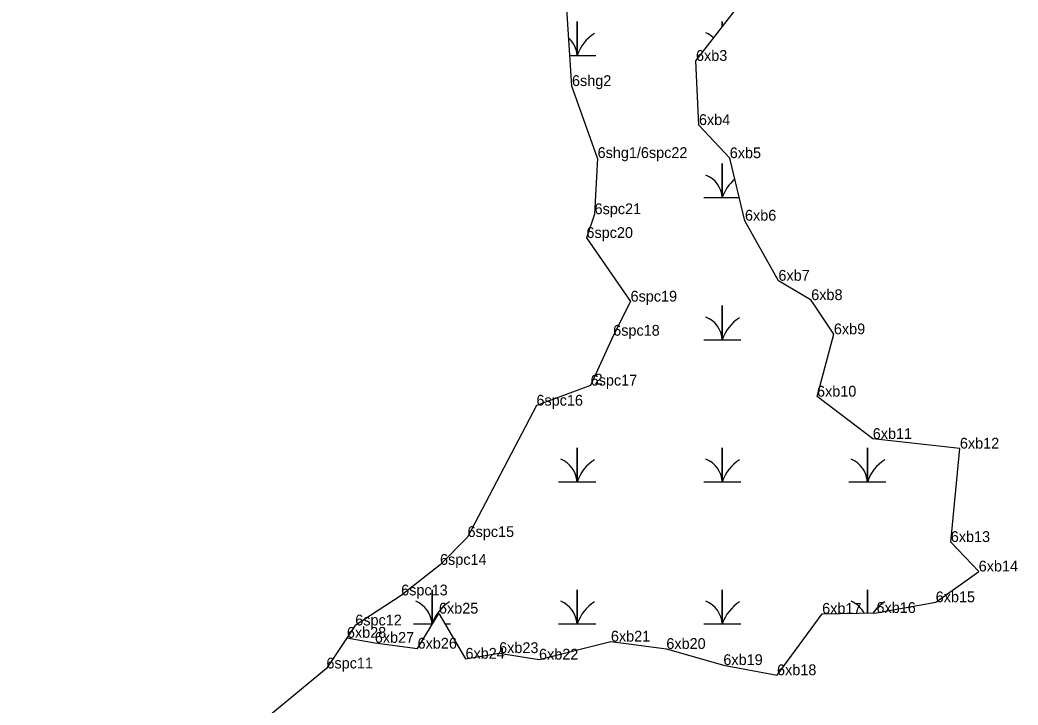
# Model space of a CAD drawing. Extents: x 2072529 to 2268796, y 436423 to 470406.
# Drawn here: x 2142578 to 2143040.5, y 444779.2 to 445096.4 of the extents above; entities that cross this region are included whole.
import ezdxf

# ---------------------------------------------------------------- set-up
doc = ezdxf.new("R2010")
doc.units = 0
for name, color, linetype in [('Exist Environmental Wetland Boundary Cogo Comment', 7, 'Continuous'), ('Exist Environmental Wetland Boundary Cogo Point CELL', 7, 'Continuous'), ('Exist Hydro Jurisdictional Stream or Body of Water NEU Mitigable Cogo Comment', 7, 'Continuous'), ('Old_Level_20', 7, 'Continuous'), ('Old_Level_52', 7, 'Continuous')]:
    doc.layers.add(name, color=color, linetype=linetype)

msp = doc.modelspace()

# ---------------------------------------------------------------- linework, layer by layer
at = {"layer": 'Exist Environmental Wetland Boundary Cogo Point CELL'}
for points in [[(2142832.88, 445079.91), (2142836.22, 445079.91), (2142836.22, 445095.69), (2142836.22, 445079.91), (2142844.82, 445079.91)], [(2142903.47, 445093.22), (2142903.47, 445095.69), (2142903.47, 445093.22)], [(2142894.87, 445014.11), (2142903.47, 445014.11), (2142903.47, 445029.89), (2142903.47, 445014.11), (2142911.38, 445014.11)], [(2142844.69, 445014.11), (2142844.82, 445014.11)], [(2142894.87, 444948.31), (2142903.47, 444948.31), (2142903.47, 444964.09), (2142903.47, 444948.31), (2142912.07, 444948.31)], [(2142827.62, 444882.51), (2142836.22, 444882.51), (2142836.22, 444898.29), (2142836.22, 444882.51), (2142844.82, 444882.51)], [(2142894.87, 444882.51), (2142903.47, 444882.51), (2142903.47, 444898.29), (2142903.47, 444882.51), (2142912.07, 444882.51)], [(2142962.12, 444882.51), (2142970.72, 444882.51), (2142970.72, 444898.29), (2142970.72, 444882.51), (2142979.32, 444882.51)], [(2142760.37, 444816.71), (2142768.97, 444816.71), (2142768.97, 444832.49), (2142768.97, 444816.71), (2142769.25, 444816.71)], [(2142827.62, 444816.71), (2142836.22, 444816.71), (2142836.22, 444832.49), (2142836.22, 444816.71), (2142844.82, 444816.71)], [(2142894.87, 444816.71), (2142903.47, 444816.71), (2142903.47, 444832.49), (2142903.47, 444816.71), (2142912.07, 444816.71)], [(2142970.72, 444821.71), (2142970.72, 444832.49), (2142970.72, 444821.71)], [(2142774.98, 444816.71), (2142777.57, 444816.71)]]:
    msp.add_lwpolyline(points, dxfattribs=at)
for centre, radius, start, end in [((2142854.46, 445073.85), 19.22, 122.1274, 161.6222), ((2142891.21, 445079.02), 12.3, 47.5119, 67.535), ((2142823.96, 445079.02), 12.3, 4.1403, 46.9703), ((2142891.21, 445013.22), 12.3, 4.1403, 67.535), ((2142921.71, 445008.05), 19.22, 130.3021, 161.6222), ((2142891.21, 444947.42), 12.3, 4.1403, 67.535), ((2142921.71, 444942.25), 19.22, 122.1274, 161.6222), ((2142823.96, 444881.62), 12.3, 4.1403, 67.535), ((2142854.46, 444876.45), 19.22, 122.1274, 161.6222), ((2142891.21, 444881.62), 12.3, 4.1403, 67.535), ((2142921.71, 444876.45), 19.22, 122.1274, 161.6222), ((2142958.46, 444881.62), 12.3, 4.1403, 67.535), ((2142988.96, 444876.45), 19.22, 122.1274, 161.6222), ((2142756.71, 444815.82), 12.3, 4.1403, 67.535), ((2142787.21, 444810.65), 19.22, 122.1274, 161.6222), ((2142823.96, 444815.82), 12.3, 4.1403, 67.535), ((2142854.46, 444810.65), 19.22, 122.1274, 161.6222), ((2142891.21, 444815.82), 12.3, 4.1403, 67.535), ((2142921.71, 444810.65), 19.22, 122.1274, 161.6222), ((2142958.46, 444815.82), 12.3, 28.5093, 67.535), ((2142988.96, 444810.65), 19.22, 122.1274, 144.732)]:
    msp.add_arc(centre, radius, start, end, dxfattribs=at)
at = {"layer": 'Old_Level_20'}
for p, q in [((2142891.28, 445077.43), (2142891.28, 445077.43)), ((2142833.82, 445065.8), (2142833.82, 445065.8)), ((2142892.65, 445047.73), (2142892.65, 445047.73)), ((2142845.68, 445032.46), (2142845.68, 445032.46)), ((2142906.92, 445032.37), (2142906.92, 445032.37)), ((2142844.28, 445006.46), (2142844.28, 445006.46)), ((2142913.98, 445003.44), (2142913.98, 445003.44)), ((2142840.51, 444995.44), (2142840.51, 444995.44)), ((2142929.48, 444975.62), (2142929.48, 444975.62)), ((2142860.95, 444965.97), (2142860.95, 444965.97)), ((2142944.69, 444966.66), (2142944.69, 444966.66)), ((2142852.92, 444950.17), (2142852.92, 444950.17)), ((2142955.18, 444950.82), (2142955.18, 444950.82)), ((2142842.47, 444927.08), (2142842.47, 444927.08)), ((2142817.34, 444917.79), (2142817.34, 444917.79)), ((2142947.36, 444921.95), (2142947.36, 444921.95)), ((2142973.19, 444902.35), (2142973.19, 444902.35)), ((2143013.58, 444897.9), (2143013.58, 444897.9)), ((2142785.43, 444856.96), (2142785.43, 444856.96)), ((2143009.35, 444854.64), (2143009.35, 444854.64)), ((2142772.66, 444844.07), (2142772.66, 444844.07)), ((2143022.28, 444840.99), (2143022.28, 444840.99)), ((2142754.66, 444829.91), (2142754.66, 444829.91)), ((2143002.35, 444826.75), (2143002.35, 444826.75)), ((2142772.17, 444821.49), (2142772.17, 444821.49)), ((2142949.75, 444821.42), (2142949.75, 444821.42)), ((2142974.91, 444821.77), (2142974.91, 444821.77)), ((2142733.39, 444816), (2142733.39, 444816)), ((2142729.51, 444810.24), (2142729.51, 444810.24)), ((2142742.45, 444807.97), (2142742.45, 444807.97)), ((2142851.85, 444808.53), (2142851.85, 444808.53)), ((2142762.26, 444805.26), (2142762.26, 444805.26)), ((2142800.06, 444803.21), (2142800.06, 444803.21)), ((2142877.54, 444805.12), (2142877.54, 444805.12)), ((2142784.46, 444800.59), (2142784.46, 444800.59)), ((2142818.54, 444800.18), (2142818.54, 444800.18)), ((2142903.97, 444797.66), (2142903.97, 444797.66)), ((2142720.02, 444796.08), (2142720.02, 444796.08)), ((2142928.84, 444792.96), (2142928.84, 444792.96))]:
    msp.add_line(p, q, dxfattribs=at)
msp.add_lwpolyline([(2142729.52, 444810.27), (2142742.45, 444807.97), (2142762.26, 444805.26), (2142772.17, 444821.49), (2142784.46, 444800.59), (2142800.06, 444803.21), (2142818.54, 444800.18), (2142851.85, 444808.53), (2142877.54, 444805.12), (2142903.97, 444797.66), (2142928.84, 444792.96), (2142949.75, 444821.42), (2142974.91, 444821.77), (2143002.35, 444826.75), (2143022.28, 444840.99), (2143009.35, 444854.64), (2143013.58, 444897.9), (2142973.19, 444902.35), (2142947.36, 444921.95), (2142955.18, 444950.82), (2142944.69, 444966.66), (2142929.48, 444975.62), (2142913.98, 445003.44), (2142906.92, 445032.37), (2142892.65, 445047.73), (2142891.28, 445077.43), (2142913.33, 445105.99)], dxfattribs=at)
at = {"layer": 'Old_Level_52'}
for points in [[(2142845.68, 445032.46), (2142833.82, 445065.8), (2142830.34, 445118.29), (2142826.25, 445152.85), (2142835.15, 445199.72), (2142839.27, 445234.22), (2142868.02, 445248.35), (2142895.3, 445261.95), (2142914.55, 445248.15), (2142972.75, 445262.87), (2143013.21, 445264.58), (2143052.07, 445270.71), (2143139.23, 445286.64)], [(2142845.68, 445032.46), (2142844.28, 445006.46), (2142840.51, 444995.44), (2142860.95, 444965.97), (2142852.92, 444950.17), (2142842.47, 444927.08), (2142817.34, 444917.79)], [(2142817.34, 444917.79), (2142785.43, 444856.96), (2142772.66, 444844.07), (2142754.66, 444829.91), (2142733.39, 444816), (2142720.02, 444796.08)], [(2142720.02, 444796.08), (2142675.59, 444759.27), (2142665.47, 444728.41), (2142642.17, 444699.76), (2142627.9, 444680.25), (2142618.25, 444665.65), (2142601.71, 444621.25), (2142586.33, 444561.18), (2142580.18, 444498.3), (2142581.26, 444474.42), (2142578, 444443.68)]]:
    msp.add_lwpolyline(points, dxfattribs=at)

# ---------------------------------------------------------------- texts
at = {"layer": 'Exist Environmental Wetland Boundary Cogo Comment'}
for s, p in [('6xb3', (2142891.28, 445077.43)), ('6xb4', (2142892.65, 445047.73)), ('6xb5', (2142906.92, 445032.37)), ('6xb6', (2142913.98, 445003.44)), ('6xb7', (2142929.48, 444975.62)), ('6xb8', (2142944.69, 444966.66)), ('6xb9', (2142955.18, 444950.82)), ('6xb10', (2142947.36, 444921.95)), ('6xb11', (2142973.19, 444902.35)), ('6xb12', (2143013.58, 444897.9)), ('6xb13', (2143009.35, 444854.64)), ('6xb14', (2143022.28, 444840.99)), ('6xb15', (2143002.35, 444826.75)), ('6xb25', (2142772.17, 444821.49)), ('6xb17', (2142949.75, 444821.42)), ('6xb16', (2142974.91, 444821.77)), ('6xb28', (2142729.52, 444810.27)), ('6xb27', (2142742.45, 444807.97)), ('6xb21', (2142851.85, 444808.53)), ('6xb26', (2142762.26, 444805.26)), ('6xb23', (2142800.06, 444803.21)), ('6xb20', (2142877.54, 444805.12)), ('6xb24', (2142784.46, 444800.59)), ('6xb22', (2142818.54, 444800.18)), ('6xb19', (2142903.97, 444797.66)), ('6xb18', (2142928.84, 444792.96))]:
    msp.add_text(s, height=5, dxfattribs=at).set_placement(p)
at = {"layer": 'Exist Hydro Jurisdictional Stream or Body of Water NEU Mitigable Cogo Comment'}
for s, p in [('6shg2', (2142833.82, 445065.8)), ('6shg1/6spc22', (2142845.68, 445032.46)), ('6spc21', (2142844.28, 445006.46)), ('6spc20', (2142840.51, 444995.44)), ('6spc19', (2142860.95, 444965.97)), ('6spc18', (2142852.92, 444950.17)), ('6spc17', (2142842.47, 444927.08)), ('2', (2142844.28, 444927.55)), ('6spc16', (2142817.34, 444917.79)), ('6spc15', (2142785.43, 444856.96)), ('6spc14', (2142772.66, 444844.07)), ('6spc13', (2142754.66, 444829.91)), ('6spc12', (2142733.39, 444816)), ('6spc11', (2142720.02, 444796.08))]:
    msp.add_text(s, height=5, dxfattribs=at).set_placement(p)

doc.saveas('drawing.dxf')
